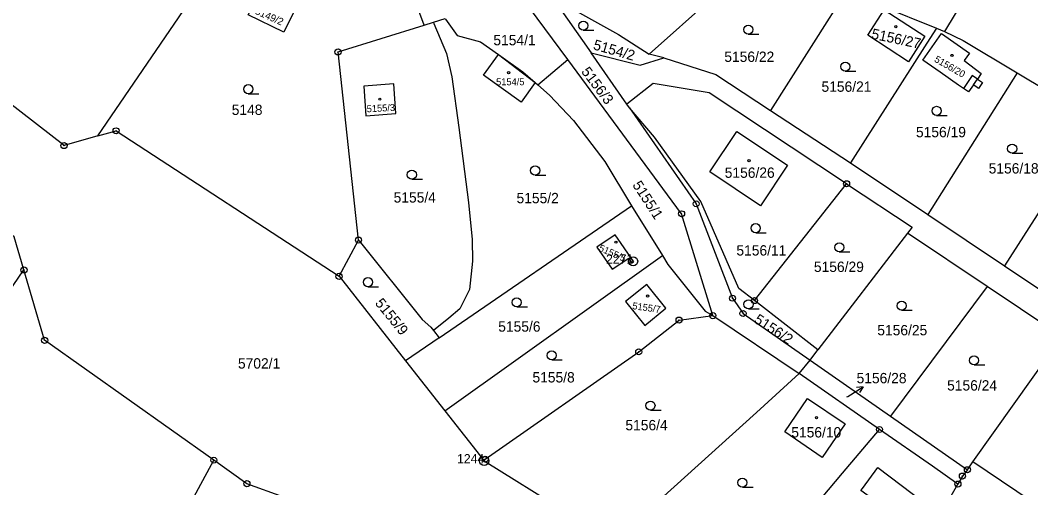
# Model space of a CAD drawing. Extents: x -644096 to -634268, y -1141430 to -1133463.
# Drawn here: x -638098.4 to -637932.2, y -1138671 to -1138594 of the extents above; entities that cross this region are included whole.
import ezdxf

# ---------------------------------------------------------------- set-up
doc = ezdxf.new("R2010")
doc.units = 0
for name, color, linetype in [('_CIVIL_CONSTRUCTION', 7, 'Continuous'), ('M_Svah_Nasyp', 7, 'Continuous'), ('M_Svah_Zarez', 7, 'Continuous'), ('svrsek_osa_sjezdy', 7, 'Continuous'), ('svrsek_osa_terminal_VRT', 7, 'Continuous'), ('svrsek_osa_VRT', 7, 'Continuous'), ('svrsek_popisy_VRT', 7, 'Continuous'), ('terminal_VRT', 7, 'Continuous')]:
    doc.layers.add(name, color=color, linetype=linetype)

msp = doc.modelspace()

# ---------------------------------------------------------------- linework, layer by layer
at = {"layer": '_CIVIL_CONSTRUCTION'}
for centre, radius in [((-638046.15, -1138599.27), 0.5), ((-638046.15, -1138599.27), 0.0303), ((-638082.66, -1138612.25), 0.5), ((-638082.66, -1138612.25), 0.0303), ((-638091.22, -1138614.68), 0.5), ((-638091.22, -1138614.68), 0.0303), ((-637962.49, -1138620.97), 0.5), ((-637962.49, -1138620.97), 0.0303), ((-637987.23, -1138624.27), 0.5), ((-637987.23, -1138624.27), 0.0303), ((-637989.63, -1138625.91), 0.5), ((-637989.63, -1138625.91), 0.0303), ((-638042.78, -1138630.23), 0.5), ((-638042.78, -1138630.23), 0.0303), ((-637997.6, -1138633.72), 0.75), ((-638097.81, -1138635.14), 0.5), ((-637997.6, -1138633.72), 0.03), ((-638097.81, -1138635.14), 0.0303), ((-638045.98, -1138636.2), 0.5), ((-638045.98, -1138636.2), 0.0303), ((-637981.25, -1138639.8), 0.5), ((-637981.25, -1138639.8), 0.0303), ((-637977.63, -1138640.2), 0.5), ((-637977.63, -1138640.2), 0.0303), ((-637990.04, -1138643.4), 0.5), ((-637990.04, -1138643.4), 0.0303), ((-637984.49, -1138642.67), 0.5), ((-637984.49, -1138642.67), 0.0303), ((-637979.52, -1138642.32), 0.5), ((-637979.52, -1138642.32), 0.0303), ((-638094.41, -1138646.73), 0.5), ((-638094.41, -1138646.73), 0.0303), ((-637996.68, -1138648.63), 0.5), ((-637996.68, -1138648.63), 0.0303), ((-637957.07, -1138661.41), 0.5), ((-637957.07, -1138661.41), 0.0303), ((-638066.58, -1138666.46), 0.5), ((-638066.58, -1138666.46), 0.0303), ((-638022.11, -1138666.58), 0.75), ((-638021.92, -1138666.29), 0.5), ((-638022.11, -1138666.58), 0.03), ((-638021.92, -1138666.29), 0.0303), ((-637942.61, -1138668.03), 0.5), ((-637942.61, -1138668.03), 0.0303), ((-638061.13, -1138670.33), 0.5), ((-637944.17, -1138670.4), 0.5), ((-637943.43, -1138669.07), 0.5), ((-637943.43, -1138669.07), 0.0303), ((-638061.13, -1138670.33), 0.0303), ((-637944.17, -1138670.4), 0.0303)]:
    msp.add_circle(centre, radius, dxfattribs=at)
at = {"layer": 'M_Svah_Nasyp'}
for p, q in [((-638019.76, -1138599.69), (-638013.72, -1138604.3)), ((-637941.83, -1138603.17), (-637943.23, -1138605.29)), ((-637940.96, -1138603.73), (-637941.83, -1138603.17)), ((-637941.63, -1138604.69), (-637940.96, -1138603.73))]:
    msp.add_line(p, q, dxfattribs=at)
at = {"layer": 'M_Svah_Zarez'}
for centre in [(-637954.39, -1138595.11), (-637945.15, -1138599.84), (-638018.08, -1138602.69), (-638039.28, -1138607.05), (-637978.53, -1138617.17), (-638000.43, -1138630.58), (-637995.21, -1138639.44), (-637967.43, -1138659.46)]:
    msp.add_circle(centre, 0.175, dxfattribs=at)
at = {"layer": 'svrsek_osa_sjezdy'}
for p, q in [((-638005.8, -1138595.69), (-638004.05, -1138595.69)), ((-637978.65, -1138596.34), (-637976.9, -1138596.34)), ((-637962.69, -1138602.44), (-637960.94, -1138602.44)), ((-638060.91, -1138606.15), (-638059.16, -1138606.15)), ((-637947.68, -1138609.72), (-637945.93, -1138609.72)), ((-637935.24, -1138615.95), (-637933.49, -1138615.95)), ((-638013.71, -1138619.53), (-638011.96, -1138619.53)), ((-638034.01, -1138620.23), (-638032.26, -1138620.23)), ((-637977.44, -1138629.02), (-637975.69, -1138629.02)), ((-637963.69, -1138632.19), (-637961.94, -1138632.19)), ((-638041.23, -1138637.91), (-638039.48, -1138637.91)), ((-638016.75, -1138641.24), (-638015, -1138641.24)), ((-637978.62, -1138641.56), (-637976.87, -1138641.56)), ((-637953.43, -1138641.78), (-637951.68, -1138641.78)), ((-638011, -1138649.96), (-638009.25, -1138649.96)), ((-637941.51, -1138650.79), (-637939.76, -1138650.79)), ((-637994.75, -1138658.22), (-637993, -1138658.22)), ((-637979.62, -1138670.91), (-637977.87, -1138670.91))]:
    msp.add_line(p, q, dxfattribs=at)
for centre in [(-638005.8, -1138594.94), (-637978.65, -1138595.59), (-637962.69, -1138601.69), (-638060.91, -1138605.4), (-637947.68, -1138608.97), (-637935.24, -1138615.2), (-638013.71, -1138618.78), (-638034.01, -1138619.48), (-637977.44, -1138628.27), (-637963.69, -1138631.44), (-638041.23, -1138637.16), (-638016.75, -1138640.49), (-637978.62, -1138640.81), (-637953.43, -1138641.03), (-638011, -1138649.21), (-637941.51, -1138650.04), (-637994.75, -1138657.47), (-637979.62, -1138670.16)]:
    msp.add_circle(centre, 0.75, dxfattribs=at)
at = {"layer": 'svrsek_osa_terminal_VRT'}
msp.add_arc((-642050.26, -1145189.6), 8802.25, 41.413152, 75.317049, dxfattribs=at)
at = {"layer": 'svrsek_popisy_VRT'}
for p, q in [((-637962.3, -1138655.96), (-637959.76, -1138654.37)), ((-637959.76, -1138654.37), (-637960.87, -1138654.48)), ((-637959.76, -1138654.37), (-637960.34, -1138655.32)), ((-637962.42, -1138656.03), (-637962.3, -1138655.96))]:
    msp.add_line(p, q, dxfattribs=at)
at = {"layer": 'terminal_VRT'}
for p, q in [((-637994.97, -1138599.64), (-637973.7, -1138580.63)), ((-638008.34, -1138600.52), (-638016.04, -1138590.07)), ((-638010.84, -1138590.32), (-638004.53, -1138599.43)), ((-638031.96, -1138594.86), (-638030.45, -1138594.39)), ((-638030.45, -1138594.39), (-638028.52, -1138593.79)), ((-637947.69, -1138595.37), (-637946.4, -1138595.89)), ((-637998.63, -1138607.89), (-638004.53, -1138599.43)), ((-637992.55, -1138600.26), (-637994.97, -1138599.64)), ((-638013.29, -1138604.68), (-638008.34, -1138600.52)), ((-637934.4, -1138602.73), (-637949.14, -1138626.04)), ((-637934.4, -1138602.73), (-637929.36, -1138605.73)), ((-638013.72, -1138604.3), (-638013.29, -1138604.68)), ((-637998.22, -1138608.48), (-637998.63, -1138607.89)), ((-637975.02, -1138608.92), (-637961.86, -1138617.54)), ((-637961.86, -1138617.54), (-637949.14, -1138626.04)), ((-637977.63, -1138640.2), (-637962.49, -1138620.97)), ((-638029.52, -1138646.31), (-637997.88, -1138624.58)), ((-637997.88, -1138624.58), (-637992.75, -1138632.79)), ((-637949.14, -1138626.04), (-637936.51, -1138634.46)), ((-637952.45, -1138629.09), (-637967.21, -1138648.32)), ((-637939.36, -1138637.87), (-637952.45, -1138629.09)), ((-638045.98, -1138636.2), (-638042.78, -1138630.23)), ((-638028.57, -1138658.36), (-637992.75, -1138632.79)), ((-637936.51, -1138634.46), (-637924.54, -1138642.55)), ((-638126.44, -1138676.56), (-638097.81, -1138635.14)), ((-638045.98, -1138636.2), (-638035.05, -1138650.11)), ((-637939.36, -1138637.87), (-637955.28, -1138659.2)), ((-637927.08, -1138646.12), (-637939.36, -1138637.87)), ((-637967.21, -1138648.32), (-637977.63, -1138640.2)), ((-637984.49, -1138642.67), (-637970.28, -1138652.22)), ((-638029.52, -1138646.31), (-638035.05, -1138650.11)), ((-638030.45, -1138645.11), (-638029.52, -1138646.31)), ((-637941.69, -1138666.73), (-637927.08, -1138646.12)), ((-637968.49, -1138650), (-637967.21, -1138648.32)), ((-637970.28, -1138652.22), (-637968.49, -1138650)), ((-637968.49, -1138650), (-637955.28, -1138659.2)), ((-638035.05, -1138650.11), (-638028.57, -1138658.36)), ((-637957.07, -1138661.41), (-637970.28, -1138652.22)), ((-638028.57, -1138658.36), (-638022.11, -1138666.58)), ((-637955.28, -1138659.2), (-637942.61, -1138668.03)), ((-638022.11, -1138666.58), (-638000.76, -1138679.78)), ((-637942.61, -1138668.03), (-637941.69, -1138666.73)), ((-637924.19, -1138678.52), (-637941.69, -1138666.73))]:
    msp.add_line(p, q, dxfattribs=at)
for points in [[(-638085.64, -1138613.1), (-638091.22, -1138614.68), (-638119.07, -1138593.12), (-638144, -1138575.15)], [(-638031.96, -1138594.86), (-638036.16, -1138583.64), (-638036.59, -1138575.16), (-638041.45, -1138575.02)], [(-637933.38, -1138574.79), (-637934.6, -1138576.76), (-637944.61, -1138592.99), (-637946.4, -1138595.89)], [(-638085.64, -1138613.1), (-638064.93, -1138582.7), (-638068.31, -1138579.81)], [(-637961.92, -1138588.28), (-637965.37, -1138593.72), (-637975.02, -1138608.92)], [(-637961.92, -1138588.28), (-637956.94, -1138591.65), (-637947.69, -1138595.37)], [(-638053.18, -1138592.21), (-638055.07, -1138596.02), (-638060.92, -1138593.14), (-638059.01, -1138589.36), (-638053.18, -1138592.21)], [(-638010.84, -1138590.32), (-638000.03, -1138596.4), (-637994.97, -1138599.64)], [(-637959.01, -1138596.52), (-637956.3, -1138592.32), (-637949.6, -1138596.69), (-637952.3, -1138600.91), (-637959.01, -1138596.52)], [(-638042.78, -1138630.23), (-638046.15, -1138599.27), (-638031.96, -1138594.86)], [(-638030.45, -1138594.39), (-638030.36, -1138594.61), (-638028.28, -1138599.53), (-638027.41, -1138603.38), (-638026.3, -1138611.72), (-638024.66, -1138624.03), (-638024.06, -1138630.14), (-638024.02, -1138633.71), (-638024.53, -1138638.37), (-638026.12, -1138641.54), (-638027.94, -1138643.09), (-638030.45, -1138645.11)], [(-638028.52, -1138593.79), (-638028.46, -1138593.87), (-638026.54, -1138596.57), (-638022.7, -1138597.6), (-638019.76, -1138599.69)], [(-637947.69, -1138595.37), (-637949.26, -1138597.83), (-637961.86, -1138617.54)], [(-637944.08, -1138604.73), (-637947.11, -1138602.61), (-637949.93, -1138600.64), (-637946.87, -1138596.24), (-637942.26, -1138599.46), (-637943.12, -1138600.69), (-637940.32, -1138602.82), (-637940.96, -1138603.73), (-637940.13, -1138604.31), (-637940.8, -1138605.27), (-637941.63, -1138604.69), (-637942.44, -1138605.85), (-637943.23, -1138605.29), (-637944.08, -1138604.73)], [(-637946.4, -1138595.89), (-637943.33, -1138597.41), (-637934.4, -1138602.73)], [(-638013.72, -1138604.3), (-638016.01, -1138607.54), (-638022.24, -1138603.12), (-638019.76, -1138599.69)], [(-638019.76, -1138599.69), (-638015.73, -1138602.55), (-638013.72, -1138604.3)], [(-638004.53, -1138599.43), (-637996.46, -1138601.47), (-637992.55, -1138600.26)], [(-637984.49, -1138642.67), (-637989.63, -1138625.91), (-638008.34, -1138600.52)], [(-637992.55, -1138600.26), (-637983.97, -1138602.99), (-637975.02, -1138608.92)], [(-638041.92, -1138604.89), (-638041.57, -1138609.78), (-638036.63, -1138609.4), (-638036.95, -1138604.54), (-638041.92, -1138604.89)], [(-638013.29, -1138604.68), (-638011.35, -1138606.37), (-638007.42, -1138610.54), (-638002.24, -1138617.3), (-637997.88, -1138624.58)], [(-637962.49, -1138620.97), (-637985.1, -1138606.01), (-637994.31, -1138604.44), (-637998.63, -1138607.89)], [(-637998.22, -1138608.48), (-637987.23, -1138624.27), (-637981.25, -1138639.8), (-637979.52, -1138642.32), (-637968.49, -1138650)], [(-637977.63, -1138640.2), (-637980.22, -1138638.19), (-637986.47, -1138623.91), (-637994.09, -1138613.27), (-637998.22, -1138608.48)], [(-637921.65, -1138611.31), (-637921.73, -1138611.42), (-637936.51, -1138634.46)], [(-638085.64, -1138613.1), (-638082.66, -1138612.25), (-638045.98, -1138636.2)], [(-637972.2, -1138617.92), (-637976.64, -1138624.59), (-637984.96, -1138618.99), (-637980.52, -1138612.34), (-637972.2, -1138617.92)], [(-637962.49, -1138620.97), (-637951.7, -1138628.11), (-637952.45, -1138629.09)], [(-638097.81, -1138635.14), (-638099.42, -1138629.68), (-638108.87, -1138622.32)], [(-638003.58, -1138631.39), (-638001.04, -1138635.01), (-637998.32, -1138633.2), (-637997.79, -1138633.99), (-637997.5, -1138633.8), (-638000.55, -1138629.37), (-638003.58, -1138631.39)], [(-638042.78, -1138630.23), (-638042.67, -1138630.38), (-638032.29, -1138643.32), (-638030.89, -1138644.56), (-638030.45, -1138645.11)], [(-637992.75, -1138632.79), (-637991.89, -1138634.26), (-637985.77, -1138641.92), (-637984.49, -1138642.67)], [(-638066.58, -1138666.46), (-638094.41, -1138646.73), (-638097.81, -1138635.14)], [(-637995.67, -1138644.28), (-637992.22, -1138641.46), (-637995.34, -1138637.52), (-637998.83, -1138640.32), (-637995.67, -1138644.28)], [(-638022.11, -1138666.58), (-638021.92, -1138666.29), (-637996.68, -1138648.63), (-637990.04, -1138643.4), (-637984.49, -1138642.67)], [(-638000.76, -1138679.78), (-638000.45, -1138679.5), (-637977.33, -1138658.59), (-637970.28, -1138652.22)], [(-637968.91, -1138656.3), (-637962.74, -1138660.48), (-637966.49, -1138666.03), (-637972.64, -1138661.81), (-637968.91, -1138656.3)], [(-637982.93, -1138692.15), (-637982.2, -1138691.28), (-637963.14, -1138668.62), (-637957.07, -1138661.41)], [(-637944.17, -1138670.4), (-637948.36, -1138667.45), (-637957.07, -1138661.41)], [(-638102.91, -1138725.95), (-638080.3, -1138691.79), (-638066.58, -1138666.46)], [(-638055.08, -1138672.53), (-638061.13, -1138670.33), (-638066.58, -1138666.46)], [(-637947.87, -1138674.84), (-637950.63, -1138678.64), (-637959.17, -1138672.18), (-637960.14, -1138671.44), (-637959.89, -1138671.1), (-637957.32, -1138667.68), (-637947.87, -1138674.84)], [(-637942.61, -1138668.03), (-637943.43, -1138669.07), (-637944.17, -1138670.4)], [(-637954.38, -1138688.61), (-637949.54, -1138679.83), (-637944.17, -1138670.4)]]:
    msp.add_lwpolyline(points, dxfattribs=at)

# ---------------------------------------------------------------- texts
at = {"layer": '_CIVIL_CONSTRUCTION'}
for s, p in [('2271', (-638002.05, -1138634.09)), ('1244', (-638026.56, -1138666.96))]:
    msp.add_text(s, height=1.5, dxfattribs=at).set_placement(p)
at = {"layer": 'svrsek_osa_VRT'}
for s, height, rotation, p in [('5149/2', 1.19, 336, (-638059.9, -1138592.97)), ('5156/27', 1.7, 348, (-637958.5, -1138597.05)), ('5154/2', 1.7, 344, (-638004.28, -1138598.82)), ('5156/20', 1.14, 330, (-637948.16, -1138600.8)), ('5156/3', 1.7, 307, (-638006.22, -1138602.53)), ('5155/3', 1.14, 3, (-638041.4, -1138609.21)), ('5155/1', 1.7, 303, (-637997.78, -1138621.17)), ('5155/5', 1.14, 336, (-638003.36, -1138631.95)), ('5155/9', 1.7, 309, (-638040.15, -1138640.66)), ('5155/7', 1.14, 352, (-637997.78, -1138641.59)), ('5156/2', 1.7, 327, (-637977.84, -1138643.71))]:
    msp.add_text(s, height=height, rotation=rotation, dxfattribs=at).set_placement(p)
for s, height, p in [('5154/1', 1.7, (-638020.59, -1138598.17)), ('5156/22', 1.7, (-637982.6, -1138600.91)), ('5154/5', 1.14, (-638020.14, -1138604.75)), ('5156/21', 1.7, (-637966.61, -1138605.83)), ('5148', 1.7, (-638063.63, -1138609.64)), ('5156/19', 1.7, (-637951.07, -1138613.31)), ('5156/26', 1.7, (-637982.53, -1138619.99)), ('5156/18', 1.7, (-637939.11, -1138619.28)), ('5155/4', 1.7, (-638037, -1138624.06)), ('5155/2', 1.7, (-638016.78, -1138624.17)), ('5156/11', 1.7, (-637980.61, -1138632.78)), ('5156/29', 1.7, (-637967.86, -1138635.48)), ('5155/6', 1.7, (-638019.79, -1138645.31)), ('5156/25', 1.7, (-637957.43, -1138645.91)), ('5702/1', 1.7, (-638062.61, -1138651.38)), ('5155/8', 1.7, (-638014.16, -1138653.67)), ('5156/28', 1.7, (-637960.84, -1138653.8)), ('5156/24', 1.7, (-637945.95, -1138655)), ('5156/4', 1.7, (-637998.87, -1138661.54)), ('5156/10', 1.7, (-637971.58, -1138662.72))]:
    msp.add_text(s, height=height, dxfattribs=at).set_placement(p)

doc.saveas('drawing.dxf')
